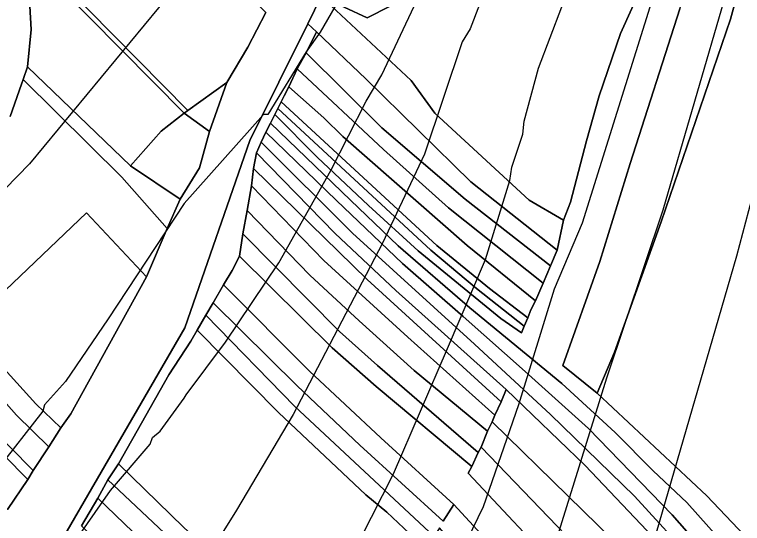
# Model space of a CAD drawing. Extents: x -510989 to -501240, y -1184665 to -1176098.
# Drawn here: x -504945.2 to -504724.4, y -1182787 to -1182632.7 of the extents above; entities that cross this region are included whole.
import ezdxf

# ---------------------------------------------------------------- set-up
doc = ezdxf.new("R2010")
doc.units = 0
for name, color, linetype in [('NAVRH_rozvodnice', 7, 'Continuous'), ('orna_puda', 7, 'Continuous'), ('ostatni_plocha_x_draha', 7, 'Continuous'), ('ostatni_plocha_x_neplodna_puda', 7, 'Continuous'), ('ostatni_plocha_x_ostatni_komunikace', 7, 'Continuous'), ('ostatni_plocha_x_silnice', 7, 'Continuous'), ('STAV_povodi', 7, 'Continuous'), ('STAV_zaplavove_uzemi', 7, 'Continuous'), ('trvaly_travni_porost', 7, 'Continuous'), ('vrstevnice_01', 7, 'Continuous'), ('vrstevnice_02', 7, 'Continuous')]:
    doc.layers.add(name, color=color, linetype=linetype)

msp = doc.modelspace()

# ---------------------------------------------------------------- linework, layer by layer
at = {"layer": 'NAVRH_rozvodnice'}
msp.add_arc((-503349.55, -1181451.68), 2365.2, 210.66565, 230.3961, dxfattribs=at)
at = {"layer": 'orna_puda'}
for points in [[(-504908.49, -1182591.96), (-504891.35, -1182609.36), (-504869.02, -1182632.03), (-504874.49, -1182642.58), (-504880.81, -1182653.35), (-504892.63, -1182661.82), (-504930.38, -1182623.53), (-504929.08, -1182623.37), (-504923.32, -1182615.6), (-504920.58, -1182605.73), (-504909.79, -1182593.66)], [(-504934.93, -1182624.11), (-504932.11, -1182623.75), (-504893.74, -1182662.61), (-504900.8, -1182668.03), (-504910.08, -1182678.57), (-504941.3, -1182648.56), (-504940.22, -1182637.23), (-504940.59, -1182630.19)], [(-504893.74, -1182662.61), (-504886.1, -1182668.16), (-504889.1, -1182679.22), (-504894.95, -1182688.67), (-504910.08, -1182678.57), (-504900.8, -1182668.03)]]:
    msp.add_lwpolyline(points, close=True, dxfattribs=at)
at = {"layer": 'ostatni_plocha_x_draha'}
for points in [[(-504852.22, -1182627.14), (-504856.28, -1182635.47), (-504873.87, -1182670.93), (-504893.6, -1182727.7), (-504936.24, -1182801.25), (-504970.53, -1182846.68)], [(-504947.34, -1182782.78), (-504941.19, -1182773.65), (-504939.57, -1182770.93), (-504934.85, -1182763.77), (-504931.19, -1182758.04), (-504928.19, -1182753.79), (-504905.18, -1182712.27), (-504898.98, -1182697.53), (-504894.95, -1182688.67), (-504889.1, -1182679.22), (-504886.1, -1182668.16), (-504880.81, -1182653.35), (-504874.49, -1182642.58), (-504869.02, -1182632.03)]]:
    msp.add_lwpolyline(points, dxfattribs=at)
msp.add_lwpolyline([(-504892.63, -1182661.82), (-504880.81, -1182653.35), (-504886.1, -1182668.16), (-504893.74, -1182662.61)], close=True, dxfattribs=at)
at = {"layer": 'ostatni_plocha_x_neplodna_puda'}
for points in [[(-504814.64, -1182480.22), (-504807.2, -1182512.86), (-504804.95, -1182580.66), (-504800.55, -1182593.62), (-504803.05, -1182611.84), (-504816.95, -1182622.81), (-504838.28, -1182633.7), (-504852.22, -1182627.14), (-504852.1, -1182626.9), (-504825.71, -1182574.59), (-504812.96, -1182527.4), (-504813.38, -1182504.96)], [(-504932.11, -1182623.75), (-504930.38, -1182623.53), (-504892.63, -1182661.82), (-504893.74, -1182662.61)]]:
    msp.add_lwpolyline(points, close=True, dxfattribs=at)
at = {"layer": 'ostatni_plocha_x_ostatni_komunikace'}
msp.add_lwpolyline([(-504936.24, -1182801.25), (-504893.6, -1182727.7), (-504873.87, -1182670.93), (-504856.28, -1182635.47), (-504853.65, -1182637.9), (-504856.76, -1182644.3), (-504859.45, -1182649.15), (-504862.07, -1182654.57), (-504863.46, -1182657.34), (-504864.36, -1182659.13), (-504865.36, -1182661.14), (-504866.28, -1182662.96), (-504867.6, -1182665.6), (-504868.97, -1182668.33), (-504870.39, -1182671.39), (-504871.8, -1182674.67), (-504872.74, -1182679.34), (-504873.39, -1182684.66), (-504874.64, -1182692.07), (-504875.93, -1182699.19), (-504876.94, -1182705.92), (-504879.24, -1182710.26), (-504881.83, -1182714.66), (-504885.02, -1182720.07), (-504887.22, -1182723.89), (-504889.81, -1182728.42), (-504891.73, -1182731.76), (-504898.42, -1182741.97), (-504913.68, -1182768.89), (-504916.95, -1182773.81), (-504920, -1182779.34), (-504924.93, -1182787.72)], dxfattribs=at)
msp.add_lwpolyline([(-504942.58, -1182652.35), (-504941.3, -1182648.56), (-504910.08, -1182678.57), (-504894.95, -1182688.67), (-504898.98, -1182697.53), (-504912.69, -1182681.98)], close=True, dxfattribs=at)
at = {"layer": 'ostatni_plocha_x_silnice'}
msp.add_lwpolyline([(-504940.59, -1182630.19), (-504940.22, -1182637.23), (-504941.3, -1182648.56), (-504942.58, -1182652.35), (-504943.09, -1182653.84), (-504946.55, -1182663.65)], dxfattribs=at)
at = {"layer": 'STAV_povodi'}
msp.add_arc((-503349.55, -1181451.68), 2365.2, 210.66565, 230.3961, dxfattribs=at)
at = {"layer": 'STAV_zaplavove_uzemi'}
for points in [[(-505319.13, -1182678.81), (-505278.86, -1182647.83), (-505216.92, -1182606.02), (-505167.36, -1182584.34), (-505141.03, -1182562.66), (-505106.96, -1182547.17), (-505057.41, -1182451.15), (-505009.4, -1182400.05), (-504983.07, -1182370.62), (-504989.26, -1182324.16), (-504952.1, -1182266.86), (-504922.67, -1182223.5), (-504871.57, -1182172.39), (-504862.27, -1182161.55), (-504862.27, -1182184.78), (-504874.66, -1182232.79), (-504874.66, -1182282.35), (-504862.27, -1182341.2), (-504848.34, -1182390.75), (-504852.98, -1182434.12), (-504880.86, -1182479.03), (-504888.6, -1182511.55), (-504908.73, -1182559.56), (-504924.22, -1182582.79), (-505001.65, -1182633.9), (-505054.31, -1182661.77), (-505105.41, -1182692.74), (-505137.93, -1182711.33), (-505167.36, -1182729.91), (-505202.98, -1182760.89), (-505252.54, -1182790.31)], [(-505295.85, -1182705.16), (-505271.81, -1182677.27), (-505253.54, -1182663.81), (-505233.35, -1182634), (-505213.15, -1182625.35), (-505188.15, -1182616.69), (-505171.8, -1182602.27), (-505146.8, -1182588.8), (-505127.57, -1182591.69), (-505097.76, -1182575.34), (-505075.64, -1182557.07), (-505057.37, -1182547.46), (-505047.76, -1182546.5), (-505025.64, -1182525.34), (-505016.99, -1182507.07), (-505007.37, -1182478.22), (-504997.75, -1182458.99), (-504983.33, -1182449.37), (-504961.21, -1182448.41), (-504946.79, -1182439.76), (-504939.1, -1182433.03), (-504926.6, -1182418.6), (-504925.63, -1182408.02), (-504929.48, -1182388.79), (-504924.67, -1182365.71), (-504908.33, -1182350.33), (-504915.06, -1182328.21), (-504918.9, -1182310.9), (-504917.94, -1182286.86), (-504920.34, -1182288.77), (-504920.34, -1182270.49), (-504907.62, -1182256.19), (-504871.86, -1182252.22)], [(-504871.86, -1182277.65), (-504898.88, -1182273.67), (-504904.45, -1182291.95), (-504901.27, -1182320.56), (-504895.7, -1182351.55), (-504897.29, -1182379.37), (-504910.01, -1182411.95), (-504910.8, -1182436.59), (-504925.11, -1182447.71), (-504944.18, -1182462.02), (-504958.49, -1182467.58), (-504959.75, -1182470.16), (-504972.25, -1182467.27), (-504984.75, -1182473.04), (-504997.25, -1182487.47), (-504997.25, -1182510.55), (-505009.75, -1182529.78), (-505029.95, -1182546.12), (-505045.33, -1182559.59), (-505069.37, -1182570.17), (-505097.26, -1182593.24), (-505115.53, -1182605.74), (-505138.61, -1182609.59), (-505147.26, -1182609.59), (-505169.38, -1182630.75), (-505190.53, -1182642.28), (-505212.65, -1182646.13), (-505220.34, -1182650.94), (-505225.15, -1182670.17), (-505247.27, -1182689.4), (-505283.81, -1182725.94)]]:
    msp.add_spline(points, degree=3, dxfattribs=at)
at = {"layer": 'trvaly_travni_porost'}
for points in [[(-504807.2, -1182512.86), (-504768.7, -1182502.83), (-504762.98, -1182528.05), (-504759.14, -1182542.6), (-504746.38, -1182597.05), (-504745.73, -1182599.83), (-504752.1, -1182617.78), (-504761.39, -1182638.49), (-504767.92, -1182657.33), (-504771.76, -1182671), (-504776.6, -1182689.6), (-504778.67, -1182695.09), (-504789.17, -1182689.02), (-504817.71, -1182662.6), (-504824.92, -1182652.74), (-504852.22, -1182627.14), (-504838.28, -1182633.7), (-504816.95, -1182622.81), (-504803.05, -1182611.84), (-504800.55, -1182593.62), (-504804.95, -1182580.66)], [(-504704.57, -1182548.34), (-504728.06, -1182634.09), (-504749.13, -1182695.56), (-504763.2, -1182735.05), (-504768.5, -1182747.51), (-504778.95, -1182739.07), (-504767.73, -1182707.61), (-504758.54, -1182677.9), (-504743.4, -1182630.94), (-504733.13, -1182602.21), (-504725.05, -1182578.1), (-504712.59, -1182534.87)], [(-504696.84, -1182556.29), (-504695.72, -1182567.18), (-504696.39, -1182567.32), (-504702.5, -1182608.15), (-504706.99, -1182644.87), (-504716.56, -1182709.62), (-504716.9, -1182746.35), (-504711.25, -1182766.64), (-504699.63, -1182792.05), (-504685.79, -1182825.73), (-504681.76, -1182844.76), (-504704.55, -1182818.19), (-504718.45, -1182796.15), (-504725.75, -1182788.61), (-504735.26, -1182778.6), (-504768.5, -1182747.51), (-504763.2, -1182735.05), (-504749.13, -1182695.56), (-504728.06, -1182634.09), (-504704.57, -1182548.34)], [(-504852.22, -1182627.14), (-504824.92, -1182652.74), (-504817.71, -1182662.6), (-504789.17, -1182689.02), (-504778.67, -1182695.09), (-504780.67, -1182704.11), (-504806.84, -1182683.4), (-504838.53, -1182652.26), (-504853.65, -1182637.9), (-504856.28, -1182635.47)], [(-504856.76, -1182644.3), (-504853.65, -1182637.9), (-504838.53, -1182652.26), (-504806.84, -1182683.4), (-504780.67, -1182704.11), (-504782.67, -1182708.88), (-504808.59, -1182688.66), (-504833.79, -1182667.07)], [(-504859.45, -1182649.15), (-504856.76, -1182644.3), (-504833.79, -1182667.07), (-504808.59, -1182688.66), (-504782.67, -1182708.88), (-504784.86, -1182714.13), (-504813.63, -1182691.34), (-504833.31, -1182673.58)], [(-504862.07, -1182654.57), (-504859.45, -1182649.15), (-504833.31, -1182673.58), (-504813.63, -1182691.34), (-504784.86, -1182714.13), (-504787.22, -1182719.46), (-504807.97, -1182702.68), (-504845.65, -1182669.66), (-504851.41, -1182664)], [(-504863.46, -1182657.34), (-504862.07, -1182654.57), (-504851.41, -1182664), (-504845.65, -1182669.66), (-504807.97, -1182702.68), (-504787.22, -1182719.46), (-504788.6, -1182722.28), (-504789.53, -1182724.71), (-504801.18, -1182715.78), (-504817.09, -1182702.72), (-504864.36, -1182659.13)], [(-504865.36, -1182661.14), (-504864.36, -1182659.13), (-504817.09, -1182702.72), (-504801.18, -1182715.78), (-504789.53, -1182724.71), (-504790.65, -1182727.14), (-504805.14, -1182715.72), (-504818.92, -1182704.16)], [(-504866.28, -1182662.96), (-504865.36, -1182661.14), (-504818.92, -1182704.16), (-504805.14, -1182715.72), (-504790.65, -1182727.14), (-504791.47, -1182729.19), (-504797.76, -1182724.82), (-504822.77, -1182704.34), (-504837.82, -1182690.56), (-504853.4, -1182675.96)], [(-504868.97, -1182668.33), (-504867.6, -1182665.6), (-504843.3, -1182688.96), (-504828.89, -1182702.78), (-504807.11, -1182721.62), (-504779.21, -1182744.61), (-504763.09, -1182759.42), (-504751.52, -1182771.08), (-504741.3, -1182780.69), (-504724.64, -1182799.41), (-504711.35, -1182817.56), (-504691.22, -1182855.12), (-504695.6, -1182857.57), (-504715.88, -1182820.71), (-504730.86, -1182801.26), (-504745.75, -1182784.45), (-504771.17, -1182758.2), (-504790.38, -1182740.9), (-504809.11, -1182724.24), (-504827.5, -1182708.19), (-504847.57, -1182689.1)], [(-504870.39, -1182671.39), (-504868.97, -1182668.33), (-504847.57, -1182689.1), (-504827.5, -1182708.19), (-504809.11, -1182724.24), (-504790.38, -1182740.9), (-504771.17, -1182758.2), (-504745.75, -1182784.45), (-504730.86, -1182801.26), (-504715.88, -1182820.71), (-504695.6, -1182857.57), (-504700.3, -1182860.29), (-504719.05, -1182824.92), (-504731.55, -1182807.99), (-504738.69, -1182798.92), (-504757.22, -1182778.7), (-504782.64, -1182753.98), (-504805.74, -1182732.65), (-504842.69, -1182699.01)], [(-504871.8, -1182674.67), (-504870.39, -1182671.39), (-504842.69, -1182699.01), (-504805.74, -1182732.65), (-504782.64, -1182753.98), (-504757.22, -1182778.7), (-504738.69, -1182798.92), (-504731.55, -1182807.99), (-504719.05, -1182824.92), (-504700.3, -1182860.29), (-504703.48, -1182862.37), (-504736.99, -1182807.79), (-504751.56, -1182791.14), (-504772.14, -1182769.49), (-504796.12, -1182746.42), (-504829.59, -1182716.35), (-504847.95, -1182699.14)], [(-504871.8, -1182674.67), (-504847.95, -1182699.14), (-504829.59, -1182716.35), (-504796.12, -1182746.42), (-504797.62, -1182750.15), (-504838.26, -1182713.06), (-504872.74, -1182679.34)], [(-504873.39, -1182684.66), (-504872.74, -1182679.34), (-504838.26, -1182713.06), (-504797.62, -1182750.15), (-504799.54, -1182754.15), (-504825.9, -1182730.5), (-504851.36, -1182707.23)], [(-504874.64, -1182692.07), (-504873.39, -1182684.66), (-504851.36, -1182707.23), (-504825.9, -1182730.5), (-504799.54, -1182754.15), (-504800.31, -1182756.22), (-504801.79, -1182759.01), (-504824.01, -1182740.61), (-504840.71, -1182725.58), (-504855.67, -1182711.72)], [(-504923.44, -1182692.82), (-504905.18, -1182712.27), (-504928.19, -1182753.79), (-504931.19, -1182758.04), (-504938.73, -1182750.71), (-504960.91, -1182726.43), (-504954.7, -1182722.63)], [(-504875.93, -1182699.19), (-504874.64, -1182692.07), (-504855.67, -1182711.72), (-504840.71, -1182725.58), (-504824.01, -1182740.61), (-504801.79, -1182759.01), (-504803.64, -1182763.85), (-504804.63, -1182765.54), (-504835.14, -1182739.11), (-504846.64, -1182728.79)], [(-504876.94, -1182705.92), (-504875.93, -1182699.19), (-504846.64, -1182728.79), (-504835.14, -1182739.11), (-504804.63, -1182765.54), (-504806.48, -1182769.77), (-504835.49, -1182745.49), (-504848.89, -1182733.74)], [(-504879.24, -1182710.26), (-504876.94, -1182705.92), (-504848.89, -1182733.74), (-504835.49, -1182745.49), (-504806.48, -1182769.77), (-504807.62, -1182771.76), (-504778.59, -1182802.71), (-504766.45, -1182815.63), (-504755.65, -1182831.54), (-504743.27, -1182851.38), (-504725.9, -1182880.37), (-504733.05, -1182888.24), (-504754.36, -1182850.28), (-504772.94, -1182823.6), (-504812.01, -1182781.23), (-504834.17, -1182761.03), (-504855.77, -1182740.84), (-504881.83, -1182714.66)], [(-504881.83, -1182714.66), (-504855.77, -1182740.84), (-504834.17, -1182761.03), (-504812.01, -1182781.23), (-504815.24, -1182786.3), (-504840.5, -1182763.25), (-504859.45, -1182745.31), (-504885.02, -1182720.07)], [(-504887.22, -1182723.89), (-504885.02, -1182720.07), (-504859.45, -1182745.31), (-504840.5, -1182763.25), (-504815.24, -1182786.3), (-504812.01, -1182781.23), (-504772.94, -1182823.6), (-504754.36, -1182850.28), (-504733.05, -1182888.24), (-504738.82, -1182894.56), (-504760.49, -1182856.95), (-504773.74, -1182837.2), (-504816.32, -1182788.38), (-504817.93, -1182790.99), (-504860.22, -1182751.57)], [(-504889.81, -1182728.42), (-504887.22, -1182723.89), (-504860.22, -1182751.57), (-504817.93, -1182790.99), (-504820.31, -1182794.91), (-504832.34, -1182783.58), (-504838.71, -1182778.33), (-504865.17, -1182753.41)], [(-504960.91, -1182726.43), (-504938.73, -1182750.71), (-504931.19, -1182758.04), (-504934.85, -1182763.77), (-504944.6, -1182754.2), (-504950.83, -1182747.29), (-504966.26, -1182730.39)], [(-504891.73, -1182731.76), (-504889.81, -1182728.42), (-504865.17, -1182753.41), (-504838.71, -1182778.33), (-504832.34, -1182783.58), (-504820.31, -1182794.91), (-504801.26, -1182817.49), (-504779.22, -1182844.06), (-504762.94, -1182871.37), (-504747.36, -1182904.29), (-504747.32, -1182904.36), (-504748.23, -1182905.68), (-504766.04, -1182875.99), (-504783.74, -1182847.23), (-504791.53, -1182837.31), (-504807.49, -1182818.65), (-504811.89, -1182808.5), (-504821.67, -1182796.73), (-504841.22, -1182824.33), (-504846.9, -1182829.87), (-504863.24, -1182816.11), (-504893.88, -1182788.22), (-504913.68, -1182768.89), (-504898.42, -1182741.97)], [(-504966.26, -1182730.39), (-504950.83, -1182747.29), (-504944.6, -1182754.2), (-504934.85, -1182763.77), (-504939.57, -1182770.93), (-504975.06, -1182735.04), (-504967.57, -1182728.91)], [(-504975.06, -1182735.04), (-504939.57, -1182770.93), (-504941.19, -1182773.65), (-504977.52, -1182737.02)], [(-504977.52, -1182737.02), (-504941.19, -1182773.65), (-504947.34, -1182782.78), (-504987.36, -1182742.55), (-504981.72, -1182737.48), (-504979.99, -1182739.12)], [(-504797.62, -1182750.15), (-504796.12, -1182746.42), (-504772.14, -1182769.49), (-504751.56, -1182791.14), (-504736.99, -1182807.79), (-504703.48, -1182862.37), (-504711.2, -1182867.65), (-504733.83, -1182831.03), (-504754.47, -1182801.1), (-504800.31, -1182756.22), (-504799.54, -1182754.15)], [(-504801.79, -1182759.01), (-504800.31, -1182756.22), (-504754.47, -1182801.1), (-504733.83, -1182831.03), (-504711.2, -1182867.65), (-504719.59, -1182874.1), (-504744.03, -1182832.27), (-504757.78, -1182812.77), (-504773.05, -1182795.68), (-504803.64, -1182763.85)], [(-504803.64, -1182763.85), (-504773.05, -1182795.68), (-504757.78, -1182812.77), (-504744.03, -1182832.27), (-504719.59, -1182874.1), (-504725.9, -1182880.37), (-504743.27, -1182851.38), (-504755.65, -1182831.54), (-504766.45, -1182815.63), (-504778.59, -1182802.71), (-504807.62, -1182771.76), (-504806.48, -1182769.77), (-504804.63, -1182765.54)], [(-504916.95, -1182773.81), (-504913.68, -1182768.89), (-504893.88, -1182788.22), (-504863.24, -1182816.11), (-504846.9, -1182829.87), (-504851.74, -1182834.59), (-504877.6, -1182810.79)], [(-504920, -1182779.34), (-504916.95, -1182773.81), (-504877.6, -1182810.79), (-504851.74, -1182834.59), (-504846.9, -1182829.87), (-504835.07, -1182844.82), (-504816.58, -1182868.5), (-504789.54, -1182914.37), (-504776.49, -1182940.99), (-504757.83, -1182976.01), (-504761.41, -1182982.82), (-504774.95, -1182960.07), (-504803.15, -1182908.41), (-504824.61, -1182872.3), (-504853.96, -1182836.75), (-504857.02, -1182839.55), (-504869.57, -1182828.37), (-504890.7, -1182807.41)], [(-504920, -1182779.34), (-504890.7, -1182807.41), (-504869.57, -1182828.37), (-504857.02, -1182839.55), (-504860.05, -1182842.32), (-504864.49, -1182846.73), (-504888.12, -1182822.76), (-504907.81, -1182804.34), (-504924.93, -1182787.72)]]:
    msp.add_lwpolyline(points, close=True, dxfattribs=at)
for points in [[(-504724.64, -1182799.41), (-504741.3, -1182780.69), (-504751.52, -1182771.08), (-504763.09, -1182759.42), (-504779.21, -1182744.61), (-504807.11, -1182721.62), (-504828.89, -1182702.78), (-504843.3, -1182688.96), (-504867.6, -1182665.6), (-504866.28, -1182662.96), (-504853.4, -1182675.96), (-504837.82, -1182690.56), (-504822.77, -1182704.34), (-504797.76, -1182724.82), (-504791.47, -1182729.19), (-504790.65, -1182727.14), (-504789.53, -1182724.71), (-504788.6, -1182722.28), (-504787.22, -1182719.46), (-504784.86, -1182714.13), (-504782.67, -1182708.88), (-504780.67, -1182704.11), (-504778.67, -1182695.09), (-504776.6, -1182689.6), (-504771.76, -1182671), (-504767.92, -1182657.33), (-504761.39, -1182638.49), (-504752.1, -1182617.78)], [(-504743.4, -1182630.94), (-504758.54, -1182677.9), (-504767.73, -1182707.61), (-504778.95, -1182739.07), (-504768.5, -1182747.51), (-504735.26, -1182778.6), (-504725.75, -1182788.61)], [(-504946.55, -1182663.65), (-504943.09, -1182653.84), (-504942.58, -1182652.35), (-504912.69, -1182681.98), (-504898.98, -1182697.53), (-504905.18, -1182712.27), (-504923.44, -1182692.82), (-504954.7, -1182722.63)]]:
    msp.add_lwpolyline(points, dxfattribs=at)
at = {"layer": 'vrstevnice_01'}
for points in [[(-504901.09, -1182759), (-504893.81, -1182749), (-504893.19, -1182748), (-504881.19, -1182732), (-504865.09, -1182708), (-504849.31, -1182680), (-504838.59, -1182659), (-504833.81, -1182651), (-504818.31, -1182618)], [(-504892.91, -1182620), (-504940.69, -1182678), (-504981.69, -1182720), (-504995.91, -1182739), (-505035, -1182798), (-505058.5, -1182827), (-505077.09, -1182844), (-505096.41, -1182859), (-505135.09, -1182869), (-505209.09, -1182904), (-505236.41, -1182920), (-505262.91, -1182941), (-505270.46, -1182947.52)], [(-504795, -1182683), (-504794.41, -1182679), (-504791, -1182669), (-504790.69, -1182665), (-504786.31, -1182649), (-504775.69, -1182621)], [(-504729.41, -1182626), (-504748.59, -1182692), (-504765.69, -1182743), (-504781.5, -1182794), (-504788, -1182810), (-504787.91, -1182812), (-504798.69, -1182838), (-504808.5, -1182857), (-504821.59, -1182878), (-504837.59, -1182911), (-504845.19, -1182935), (-504851.81, -1182986), (-504850.41, -1183012), (-504837.31, -1183084), (-504838.91, -1183097)], [(-504912.69, -1183010), (-504912.91, -1183003), (-504914, -1183000), (-504915.81, -1182986), (-504915.41, -1182984), (-504916.81, -1182970), (-504914.81, -1182939), (-504913.81, -1182933), (-504904.31, -1182905), (-504901.69, -1182902), (-504897.31, -1182892), (-504875.81, -1182855), (-504855, -1182820), (-504849.69, -1182808), (-504847.09, -1182805), (-504830.31, -1182772), (-504813.91, -1182734), (-504802.41, -1182707), (-504795, -1182683)], [(-505178.14, -1183073.12), (-505165.81, -1183053), (-505140.41, -1183018), (-505121.31, -1182998), (-505092, -1182973), (-505070.5, -1182959), (-505056.5, -1182954), (-505052, -1182959), (-505054.69, -1182973), (-505007.5, -1182966), (-505003.19, -1182964), (-504999.41, -1182961), (-504996.81, -1182951), (-504997, -1182934), (-504994.69, -1182906), (-504991.69, -1182892), (-504966.91, -1182844), (-504957.91, -1182834), (-504936.31, -1182806), (-504916.09, -1182777), (-504904.09, -1182763), (-504903.41, -1182761), (-504901.09, -1182759)]]:
    msp.add_lwpolyline(points, dxfattribs=at)
at = {"layer": 'vrstevnice_02'}
for points in [[(-504786.69, -1182584), (-504807, -1182637), (-504809.41, -1182641), (-504820.91, -1182675), (-504833.59, -1182702), (-504860.69, -1182754), (-504877.91, -1182783), (-504909.19, -1182833), (-504912.91, -1182841), (-504927.81, -1182866), (-504941.5, -1182894), (-504949.59, -1182916), (-504953.59, -1182942), (-504952.19, -1182972), (-504946.69, -1182997)], [(-504743.59, -1182602), (-504773.09, -1182696), (-504781.59, -1182716), (-504792.41, -1182751), (-504803.09, -1182782), (-504812.81, -1182802), (-504838, -1182849), (-504838.81, -1182852), (-504853.69, -1182877), (-504861.91, -1182894), (-504872.19, -1182919), (-504878.31, -1182943), (-504878.41, -1182978), (-504869.31, -1183039), (-504868.31, -1183065), (-504874.09, -1183085), (-504883.09, -1183089)], [(-504837, -1182611), (-504852.5, -1182638), (-504856.81, -1182644), (-504868.41, -1182663), (-504869.69, -1182663), (-504893.81, -1182690), (-504916.81, -1182725), (-504929.81, -1182744), (-504936.09, -1182751), (-504936.69, -1182753), (-504950.81, -1182771)], [(-504701.69, -1182628), (-504709.69, -1182650), (-504716.59, -1182674), (-504718, -1182675), (-504726.19, -1182706), (-504751.5, -1182793), (-504766.31, -1182834), (-504776.81, -1182860), (-504814.81, -1182938), (-504822.59, -1182970), (-504823, -1182997), (-504820.19, -1183024), (-504810.5, -1183080), (-504809.41, -1183091), (-504809.31, -1183114), (-504810.91, -1183123), (-504818.09, -1183135), (-504827.31, -1183141)]]:
    msp.add_lwpolyline(points, dxfattribs=at)

doc.saveas('drawing.dxf')
